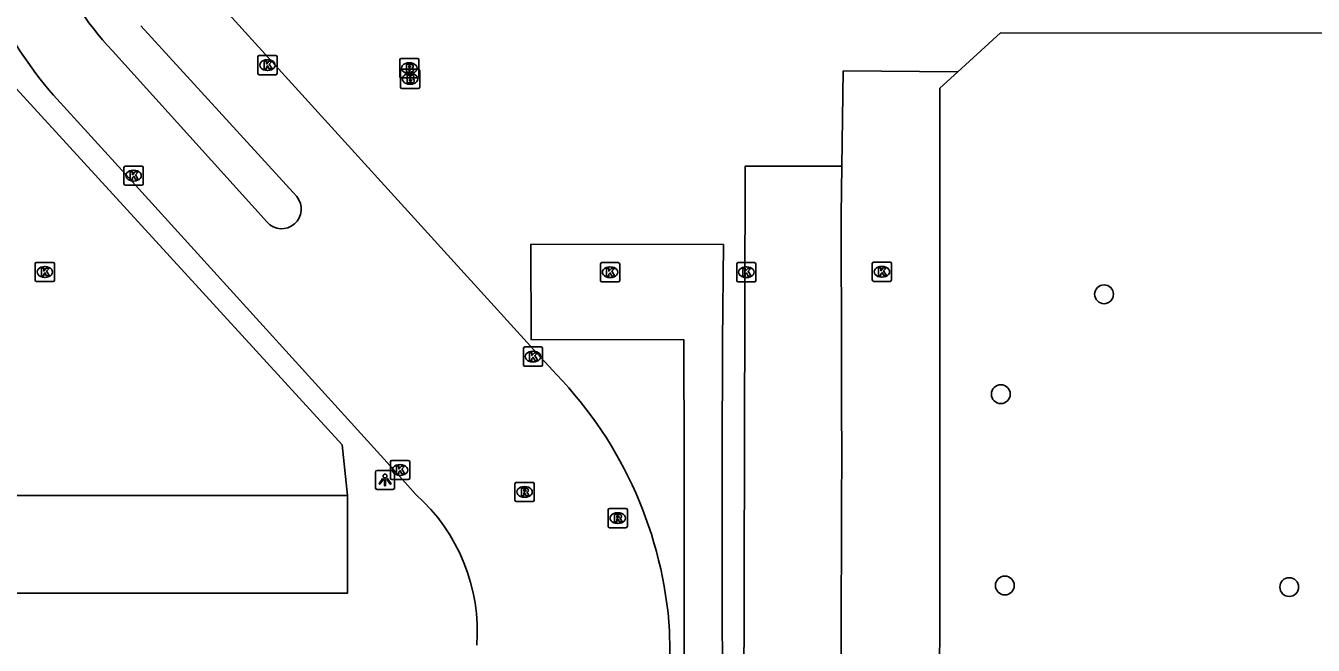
# Model space of a CAD drawing. Extents: x 161477 to 163040, y 383680 to 384868.
# Drawn here: x 162185.7 to 162252.6, y 384416.8 to 384449 of the extents above; entities that cross this region are included whole.
import ezdxf

# ---------------------------------------------------------------- set-up
doc = ezdxf.new("R2010")
doc.units = 0
for name, color, linetype in [('IMGEO_Boom', 7, 'Continuous'), ('IMGEO_Brandkraan', 7, 'Continuous'), ('IMGEO_Kolk', 7, 'Continuous'), ('IMGEO_Lichtpunt', 7, 'Continuous'), ('IMGEO_Parkeervlak_open', 7, 'Continuous'), ('IMGEO_Rijbaan_lokaal_open', 7, 'Continuous'), ('IMGEO_Rioolput', 7, 'Continuous'), ('IMGEO_Voetpad_open', 7, 'Continuous')]:
    doc.layers.add(name, color=color, linetype=linetype)

msp = doc.modelspace()

# ---------------------------------------------------------------- linework, layer by layer
at = {"layer": 'IMGEO_Boom'}
for centre in [(162241.73, 384435.07), (162236.36, 384429.87), (162236.57, 384419.91), (162251.36, 384419.83)]:
    msp.add_circle(centre, 0.489, dxfattribs=at)
at = {"layer": 'IMGEO_Brandkraan'}
for p, q in [((162205.174, 384447.34), (162206.026, 384447.34)), ((162205.099, 384446.414), (162205.099, 384447.266)), ((162205.139, 384445.854), (162205.139, 384446.706)), ((162205.214, 384446.78), (162206.066, 384446.78)), ((162205.587, 384447.12), (162205.612, 384447.12)), ((162206.1, 384447.266), (162206.1, 384446.414)), ((162206.14, 384446.706), (162206.14, 384445.854)), ((162206.026, 384446.34), (162205.174, 384446.34)), ((162205.61, 384446.56), (162205.585, 384446.56)), ((162205.65, 384446), (162205.625, 384446)), ((162205.627, 384446.56), (162205.652, 384446.56)), ((162206.066, 384445.78), (162205.214, 384445.78))]:
    msp.add_line(p, q, dxfattribs=at)
for points in [[(162205.174, 384447.34), (162206.026, 384447.34)], [(162205.099, 384446.414), (162205.099, 384447.266)], [(162205.139, 384445.854), (162205.139, 384446.706)], [(162205.214, 384446.78), (162206.066, 384446.78)], [(162205.447, 384447.04), (162205.447, 384446.64), (162205.66, 384446.64)], [(162205.678, 384447.04), (162205.447, 384447.04)], [(162205.626, 384446.959), (162205.572, 384446.959), (162205.572, 384446.883)], [(162205.572, 384446.883), (162205.625, 384446.883)], [(162205.634, 384446.807), (162205.572, 384446.807), (162205.572, 384446.726)], [(162205.572, 384446.726), (162205.634, 384446.726)], [(162206.1, 384447.266), (162206.1, 384446.414)], [(162206.14, 384446.706), (162206.14, 384445.854)], [(162206.026, 384446.34), (162205.174, 384446.34)], [(162205.487, 384446.48), (162205.487, 384446.08), (162205.7, 384446.08)], [(162205.718, 384446.48), (162205.487, 384446.48)], [(162205.666, 384446.399), (162205.612, 384446.399), (162205.612, 384446.323)], [(162205.612, 384446.323), (162205.665, 384446.323)], [(162205.674, 384446.247), (162205.612, 384446.247), (162205.612, 384446.166)], [(162205.612, 384446.166), (162205.674, 384446.166)], [(162206.066, 384445.78), (162205.214, 384445.78)]]:
    msp.add_lwpolyline(points, dxfattribs=at)
for centre, radius, start, end in [((162205.176, 384447.264), 0.0765, 91.55205, 178.44795), ((162205.176, 384447.264), 0.0765, 91.55205, 178.44795), ((162206.024, 384447.264), 0.0765, 1.55205, 88.44795), ((162206.024, 384447.264), 0.0765, 1.55205, 88.44795), ((162205.216, 384446.704), 0.0765, 91.55205, 178.44795), ((162205.216, 384446.704), 0.0765, 91.55205, 178.44795), ((162205.627, 384446.921), 0.0379, 267.82845, 90.93552), ((162205.635, 384446.766), 0.0404, 269.87594, 90.50774), ((162205.666, 384446.891), 0.251, 268.66757, 293.53466), ((162205.682, 384446.895), 0.145, 59.4692, 91.53667), ((162205.707, 384446.942), 0.0922, 285.51372, 58.15012), ((162205.712, 384446.75), 0.105, 301.31148, 78.98903), ((162206.064, 384446.704), 0.0765, 1.55205, 88.44795), ((162206.064, 384446.704), 0.0765, 1.55205, 88.44795), ((162205.176, 384446.416), 0.0765, 181.55205, 268.44795), ((162205.176, 384446.416), 0.0765, 181.55205, 268.44795), ((162205.667, 384446.361), 0.0379, 267.82845, 90.93552), ((162205.675, 384446.206), 0.0404, 269.87594, 90.50774), ((162205.706, 384446.331), 0.251, 268.66757, 293.53466), ((162205.722, 384446.335), 0.145, 59.4692, 91.53667), ((162205.747, 384446.382), 0.0922, 285.51372, 58.15012), ((162205.752, 384446.19), 0.105, 301.31148, 78.98903), ((162206.024, 384446.416), 0.0765, 271.55205, 358.44795), ((162206.024, 384446.416), 0.0765, 271.55205, 358.44795), ((162205.216, 384445.856), 0.0765, 181.55205, 268.44795), ((162205.216, 384445.856), 0.0765, 181.55205, 268.44795), ((162206.064, 384445.856), 0.0765, 271.55205, 358.44795), ((162206.064, 384445.856), 0.0765, 271.55205, 358.44795)]:
    msp.add_arc(centre, radius, start, end, dxfattribs=at)
for centre, major_axis, ratio, start_param, end_param in [((162205.586, 384446.84), (-0.387, 0.002), 0.722429, 4.712389, 7.853982), ((162205.611, 384446.84), (-0.39, 0.002), 0.717154, 1.570796, 4.712389), ((162205.626, 384446.28), (-0.387, 0.002), 0.722429, 4.712389, 7.853982), ((162205.651, 384446.28), (-0.39, 0.002), 0.717154, 1.570796, 4.712389)]:
    msp.add_ellipse(centre, major_axis=major_axis, ratio=ratio, start_param=start_param, end_param=end_param, dxfattribs=at)
at = {"layer": 'IMGEO_Kolk'}
for p, q in [((162197.722, 384446.575), (162197.722, 384447.427)), ((162197.797, 384447.501), (162198.649, 384447.501)), ((162198.723, 384447.427), (162198.723, 384446.575)), ((162198.233, 384446.721), (162198.208, 384446.721)), ((162198.21, 384447.281), (162198.235, 384447.281)), ((162198.649, 384446.501), (162197.797, 384446.501)), ((162190.758, 384440.82), (162190.758, 384441.672)), ((162190.833, 384441.746), (162191.685, 384441.746)), ((162191.246, 384441.526), (162191.271, 384441.526)), ((162191.759, 384441.672), (162191.759, 384440.82)), ((162191.685, 384440.746), (162190.833, 384440.746)), ((162191.269, 384440.966), (162191.244, 384440.966)), ((162186.143, 384435.805), (162186.143, 384436.657)), ((162186.218, 384436.731), (162187.07, 384436.731)), ((162187.144, 384436.657), (162187.144, 384435.805)), ((162215.539, 384435.793), (162215.539, 384436.645)), ((162215.614, 384436.719), (162216.466, 384436.719)), ((162216.54, 384436.645), (162216.54, 384435.793)), ((162222.626, 384435.793), (162222.626, 384436.645)), ((162222.701, 384436.719), (162223.553, 384436.719)), ((162223.627, 384436.645), (162223.627, 384435.793)), ((162229.676, 384435.816), (162229.676, 384436.668)), ((162229.751, 384436.742), (162230.603, 384436.742)), ((162230.677, 384436.668), (162230.677, 384435.816)), ((162186.654, 384435.951), (162186.629, 384435.951)), ((162186.631, 384436.511), (162186.656, 384436.511)), ((162216.05, 384435.939), (162216.025, 384435.939)), ((162216.027, 384436.499), (162216.052, 384436.499)), ((162223.137, 384435.939), (162223.112, 384435.939)), ((162223.114, 384436.499), (162223.139, 384436.499)), ((162230.187, 384435.962), (162230.162, 384435.962)), ((162230.164, 384436.522), (162230.189, 384436.522)), ((162187.07, 384435.731), (162186.218, 384435.731)), ((162216.466, 384435.719), (162215.614, 384435.719)), ((162223.553, 384435.719), (162222.701, 384435.719)), ((162230.603, 384435.742), (162229.751, 384435.742)), ((162211.529, 384431.402), (162211.529, 384432.254)), ((162211.604, 384432.328), (162212.456, 384432.328)), ((162212.017, 384432.108), (162212.042, 384432.108)), ((162212.53, 384432.254), (162212.53, 384431.402)), ((162212.456, 384431.328), (162211.604, 384431.328)), ((162212.04, 384431.548), (162212.015, 384431.548)), ((162204.618, 384425.498), (162204.618, 384426.35)), ((162204.693, 384426.424), (162205.545, 384426.424)), ((162205.106, 384426.204), (162205.131, 384426.204)), ((162205.619, 384426.35), (162205.619, 384425.498)), ((162205.545, 384425.424), (162204.693, 384425.424)), ((162205.129, 384425.644), (162205.104, 384425.644))]:
    msp.add_line(p, q, dxfattribs=at)
for points in [[(162197.722, 384446.575), (162197.722, 384447.427)], [(162197.797, 384447.501), (162198.649, 384447.501)], [(162198.723, 384447.427), (162198.723, 384446.575)], [(162198.043, 384447.201), (162198.166, 384447.201), (162198.166, 384447.05), (162198.296, 384447.201), (162198.46, 384447.201), (162198.314, 384447.05), (162198.467, 384446.801), (162198.315, 384446.801), (162198.23, 384446.965), (162198.166, 384446.898), (162198.166, 384446.801), (162198.043, 384446.801), (162198.043, 384447.201)], [(162198.649, 384446.501), (162197.797, 384446.501)], [(162190.758, 384440.82), (162190.758, 384441.672)], [(162190.833, 384441.746), (162191.685, 384441.746)], [(162191.079, 384441.446), (162191.202, 384441.446), (162191.202, 384441.295), (162191.332, 384441.446), (162191.496, 384441.446), (162191.35, 384441.295), (162191.503, 384441.046), (162191.351, 384441.046), (162191.266, 384441.21), (162191.202, 384441.143), (162191.202, 384441.046), (162191.079, 384441.046), (162191.079, 384441.446)], [(162191.759, 384441.672), (162191.759, 384440.82)], [(162191.685, 384440.746), (162190.833, 384440.746)], [(162186.143, 384435.805), (162186.143, 384436.657)], [(162186.218, 384436.731), (162187.07, 384436.731)], [(162187.144, 384436.657), (162187.144, 384435.805)], [(162215.539, 384435.793), (162215.539, 384436.645)], [(162215.614, 384436.719), (162216.466, 384436.719)], [(162216.54, 384436.645), (162216.54, 384435.793)], [(162222.626, 384435.793), (162222.626, 384436.645)], [(162222.701, 384436.719), (162223.553, 384436.719)], [(162223.627, 384436.645), (162223.627, 384435.793)], [(162229.676, 384435.816), (162229.676, 384436.668)], [(162229.751, 384436.742), (162230.603, 384436.742)], [(162230.677, 384436.668), (162230.677, 384435.816)], [(162186.464, 384436.431), (162186.587, 384436.431), (162186.587, 384436.28), (162186.717, 384436.431), (162186.881, 384436.431), (162186.735, 384436.28), (162186.888, 384436.031), (162186.736, 384436.031), (162186.651, 384436.195), (162186.587, 384436.128), (162186.587, 384436.031), (162186.464, 384436.031), (162186.464, 384436.431)], [(162215.86, 384436.419), (162215.983, 384436.419), (162215.983, 384436.268), (162216.113, 384436.419), (162216.277, 384436.419), (162216.131, 384436.268), (162216.284, 384436.019), (162216.132, 384436.019), (162216.047, 384436.183), (162215.983, 384436.116), (162215.983, 384436.019), (162215.86, 384436.019), (162215.86, 384436.419)], [(162222.947, 384436.419), (162223.07, 384436.419), (162223.07, 384436.268), (162223.2, 384436.419), (162223.364, 384436.419), (162223.218, 384436.268), (162223.371, 384436.019), (162223.219, 384436.019), (162223.134, 384436.183), (162223.07, 384436.116), (162223.07, 384436.019), (162222.947, 384436.019), (162222.947, 384436.419)], [(162229.997, 384436.442), (162230.12, 384436.442), (162230.12, 384436.291), (162230.25, 384436.442), (162230.414, 384436.442), (162230.268, 384436.291), (162230.421, 384436.042), (162230.269, 384436.042), (162230.184, 384436.206), (162230.12, 384436.139), (162230.12, 384436.042), (162229.997, 384436.042), (162229.997, 384436.442)], [(162187.07, 384435.731), (162186.218, 384435.731)], [(162216.466, 384435.719), (162215.614, 384435.719)], [(162223.553, 384435.719), (162222.701, 384435.719)], [(162230.603, 384435.742), (162229.751, 384435.742)], [(162211.529, 384431.402), (162211.529, 384432.254)], [(162211.604, 384432.328), (162212.456, 384432.328)], [(162211.85, 384432.028), (162211.973, 384432.028), (162211.973, 384431.877), (162212.103, 384432.028), (162212.267, 384432.028), (162212.121, 384431.877), (162212.274, 384431.628), (162212.122, 384431.628), (162212.037, 384431.792), (162211.973, 384431.725), (162211.973, 384431.628), (162211.85, 384431.628), (162211.85, 384432.028)], [(162212.53, 384432.254), (162212.53, 384431.402)], [(162212.456, 384431.328), (162211.604, 384431.328)], [(162204.618, 384425.498), (162204.618, 384426.35)], [(162204.693, 384426.424), (162205.545, 384426.424)], [(162204.939, 384426.124), (162205.062, 384426.124), (162205.062, 384425.973), (162205.192, 384426.124), (162205.356, 384426.124), (162205.21, 384425.973), (162205.363, 384425.724), (162205.211, 384425.724), (162205.126, 384425.888), (162205.062, 384425.821), (162205.062, 384425.724), (162204.939, 384425.724), (162204.939, 384426.124)], [(162205.619, 384426.35), (162205.619, 384425.498)], [(162205.545, 384425.424), (162204.693, 384425.424)]]:
    msp.add_lwpolyline(points, dxfattribs=at)
for centre, start, end in [((162197.799, 384447.425), 91.55205, 178.44795), ((162197.799, 384447.425), 91.55205, 178.44795), ((162198.647, 384447.425), 1.55205, 88.44795), ((162198.647, 384447.425), 1.55205, 88.44795), ((162197.799, 384446.577), 181.55205, 268.44795), ((162197.799, 384446.577), 181.55205, 268.44795), ((162198.647, 384446.577), 271.55205, 358.44795), ((162198.647, 384446.577), 271.55205, 358.44795), ((162190.835, 384441.67), 91.55205, 178.44795), ((162190.835, 384441.67), 91.55205, 178.44795), ((162191.683, 384441.67), 1.55205, 88.44795), ((162191.683, 384441.67), 1.55205, 88.44795), ((162190.835, 384440.822), 181.55205, 268.44795), ((162190.835, 384440.822), 181.55205, 268.44795), ((162191.683, 384440.822), 271.55205, 358.44795), ((162191.683, 384440.822), 271.55205, 358.44795), ((162186.22, 384436.655), 91.55205, 178.44795), ((162186.22, 384436.655), 91.55205, 178.44795), ((162187.068, 384436.655), 1.55205, 88.44795), ((162187.068, 384436.655), 1.55205, 88.44795), ((162215.616, 384436.643), 91.55205, 178.44795), ((162215.616, 384436.643), 91.55205, 178.44795), ((162216.464, 384436.643), 1.55205, 88.44795), ((162216.464, 384436.643), 1.55205, 88.44795), ((162222.703, 384436.643), 91.55205, 178.44795), ((162222.703, 384436.643), 91.55205, 178.44795), ((162223.551, 384436.643), 1.55205, 88.44795), ((162223.551, 384436.643), 1.55205, 88.44795), ((162229.753, 384436.666), 91.55205, 178.44795), ((162229.753, 384436.666), 91.55205, 178.44795), ((162230.601, 384436.666), 1.55205, 88.44795), ((162230.601, 384436.666), 1.55205, 88.44795), ((162186.22, 384435.807), 181.55205, 268.44795), ((162186.22, 384435.807), 181.55205, 268.44795), ((162187.068, 384435.807), 271.55205, 358.44795), ((162187.068, 384435.807), 271.55205, 358.44795), ((162215.616, 384435.795), 181.55205, 268.44795), ((162215.616, 384435.795), 181.55205, 268.44795), ((162216.464, 384435.795), 271.55205, 358.44795), ((162216.464, 384435.795), 271.55205, 358.44795), ((162222.703, 384435.795), 181.55205, 268.44795), ((162222.703, 384435.795), 181.55205, 268.44795), ((162223.551, 384435.795), 271.55205, 358.44795), ((162223.551, 384435.795), 271.55205, 358.44795), ((162229.753, 384435.818), 181.55205, 268.44795), ((162229.753, 384435.818), 181.55205, 268.44795), ((162230.601, 384435.818), 271.55205, 358.44795), ((162230.601, 384435.818), 271.55205, 358.44795), ((162211.606, 384432.252), 91.55205, 178.44795), ((162211.606, 384432.252), 91.55205, 178.44795), ((162212.454, 384432.252), 1.55205, 88.44795), ((162212.454, 384432.252), 1.55205, 88.44795), ((162211.606, 384431.404), 181.55205, 268.44795), ((162211.606, 384431.404), 181.55205, 268.44795), ((162212.454, 384431.404), 271.55205, 358.44795), ((162212.454, 384431.404), 271.55205, 358.44795), ((162204.695, 384426.348), 91.55205, 178.44795), ((162204.695, 384426.348), 91.55205, 178.44795), ((162205.543, 384426.348), 1.55205, 88.44795), ((162205.543, 384426.348), 1.55205, 88.44795), ((162204.695, 384425.5), 181.55205, 268.44795), ((162204.695, 384425.5), 181.55205, 268.44795), ((162205.543, 384425.5), 271.55205, 358.44795), ((162205.543, 384425.5), 271.55205, 358.44795)]:
    msp.add_arc(centre, 0.0765, start, end, dxfattribs=at)
for centre, major_axis, ratio, start_param, end_param in [((162198.209, 384447.001), (-0.387, 0.002), 0.722429, 4.712389, 7.853982), ((162198.234, 384447.001), (-0.39, 0.002), 0.717154, 1.570796, 4.712389), ((162191.245, 384441.246), (-0.387, 0.002), 0.722429, 4.712389, 7.853982), ((162191.27, 384441.246), (-0.39, 0.002), 0.717154, 1.570796, 4.712389), ((162186.63, 384436.231), (-0.387, 0.002), 0.722429, 4.712389, 7.853982), ((162186.655, 384436.231), (-0.39, 0.002), 0.717154, 1.570796, 4.712389), ((162216.026, 384436.219), (-0.387, 0.002), 0.722429, 4.712389, 7.853982), ((162216.051, 384436.219), (-0.39, 0.002), 0.717154, 1.570796, 4.712389), ((162223.113, 384436.219), (-0.387, 0.002), 0.722429, 4.712389, 7.853982), ((162223.138, 384436.219), (-0.39, 0.002), 0.717154, 1.570796, 4.712389), ((162230.163, 384436.242), (-0.387, 0.002), 0.722429, 4.712389, 7.853982), ((162230.188, 384436.242), (-0.39, 0.002), 0.717154, 1.570796, 4.712389), ((162212.016, 384431.828), (-0.387, 0.002), 0.722429, 4.712389, 7.853982), ((162212.041, 384431.828), (-0.39, 0.002), 0.717154, 1.570796, 4.712389), ((162205.105, 384425.924), (-0.387, 0.002), 0.722429, 4.712389, 7.853982), ((162205.13, 384425.924), (-0.39, 0.002), 0.717154, 1.570796, 4.712389)]:
    msp.add_ellipse(centre, major_axis=major_axis, ratio=ratio, start_param=start_param, end_param=end_param, dxfattribs=at)
at = {"layer": 'IMGEO_Lichtpunt'}
for p, q in [((162204.739, 384425.905), (162203.931, 384425.905)), ((162204.739, 384425.905), (162203.931, 384425.905)), ((162203.837, 384425.81), (162203.837, 384425.003)), ((162203.837, 384425.81), (162203.837, 384425.003)), ((162204.833, 384425.003), (162204.833, 384425.81)), ((162204.833, 384425.003), (162204.833, 384425.81)), ((162203.931, 384424.909), (162204.739, 384424.909)), ((162203.931, 384424.909), (162204.739, 384424.909))]:
    msp.add_line(p, q, dxfattribs=at)
for points in [[(162204.211, 384425.474), (162204.25, 384425.446), (162204.062, 384425.184), (162204.024, 384425.211), (162204.211, 384425.474)], [(162204.313, 384425.426), (162204.36, 384425.426), (162204.36, 384425.104), (162204.313, 384425.104), (162204.313, 384425.426)], [(162204.423, 384425.446), (162204.461, 384425.473), (162204.648, 384425.211), (162204.609, 384425.183), (162204.423, 384425.446)]]:
    msp.add_lwpolyline(points, dxfattribs=at)
msp.add_circle((162204.336, 384425.608), 0.0994, dxfattribs=at)
for centre, start, end in [((162203.931, 384425.81), 90, 180), ((162203.931, 384425.81), 90, 180), ((162204.739, 384425.81), 0, 90), ((162204.739, 384425.81), 0, 90), ((162203.931, 384425.003), 180, 270), ((162203.931, 384425.003), 180, 270), ((162204.739, 384425.003), 270, 0), ((162204.739, 384425.003), 270, 360)]:
    msp.add_arc(centre, 0.0946, start, end, dxfattribs=at)
at = {"layer": 'IMGEO_Parkeervlak_open'}
msp.add_lwpolyline([(162234.134, 384446.657), (162233.188, 384445.792), (162233.187, 384441.748), (162233.169, 384391.618)], dxfattribs=at)
at = {"layer": 'IMGEO_Rijbaan_lokaal_open'}
for points in [[(162179.719, 384451.721), (162202.103, 384427.227), (162202.389, 384424.592)], [(162195.17, 384450.807), (162212.249, 384431.988), (162213.257, 384430.886)], [(162199.741, 384440.153), (162191.642, 384449.049)], [(162190.158, 384447.741), (162198.203, 384438.825)], [(162187.093, 384445.431), (162191.013, 384441.139), (162204.952, 384425.758), (162205.938, 384424.656)], [(162227.972, 384391.645), (162222.944, 384391.642), (162223.067, 384441.742), (162228.095, 384441.745)], [(162228.095, 384441.745), (162228.064, 384439.197), (162228.064, 384436.698), (162228.073, 384434.209), (162228.075, 384431.728), (162228.068, 384429.223), (162228.086, 384426.686), (162228.072, 384424.211), (162228.079, 384421.719), (162228.051, 384419.223), (162228.054, 384416.707), (162228.052, 384414.206), (162228.03, 384411.699), (162228.017, 384409.208), (162228.023, 384406.715), (162228.008, 384404.19), (162227.988, 384401.71), (162227.983, 384399.212), (162227.983, 384396.731), (162227.988, 384394.194), (162227.972, 384391.645)], [(162202.389, 384424.592), (162124.781, 384424.592), (162124.781, 384419.513)], [(162219.136, 384417.553), (162219.216, 384412.52), (162219.244, 384410.742), (162219.271, 384405.994), (162219.355, 384398.112)]]:
    msp.add_lwpolyline(points, dxfattribs=at)
for centre, radius, start, end in [((162201.79, 384458.668), 15.959, 179.65102, 223.20971), ((162204.001, 384459.978), 22.305, 205.78395, 220.70743), ((162198.963, 384439.499), 1.016, 221.57284, 40.04569), ((162197.882, 384416.144), 21.301, 3.79303, 43.79579), ((162199.565, 384417.524), 9.565, 355.65921, 48.21496)]:
    msp.add_arc(centre, radius, start, end, dxfattribs=at)
at = {"layer": 'IMGEO_Rioolput'}
for p, q in [((162211.094, 384424.355), (162211.094, 384425.207)), ((162211.169, 384425.281), (162212.021, 384425.281)), ((162212.095, 384425.207), (162212.095, 384424.355)), ((162211.582, 384425.061), (162211.607, 384425.061)), ((162212.021, 384424.281), (162211.169, 384424.281)), ((162211.605, 384424.501), (162211.58, 384424.501)), ((162216.012, 384423.92), (162216.864, 384423.92)), ((162215.937, 384422.994), (162215.937, 384423.846)), ((162216.425, 384423.7), (162216.45, 384423.7)), ((162216.938, 384423.846), (162216.938, 384422.994)), ((162216.864, 384422.92), (162216.012, 384422.92)), ((162216.448, 384423.14), (162216.423, 384423.14))]:
    msp.add_line(p, q, dxfattribs=at)
for points in [[(162211.094, 384424.355), (162211.094, 384425.207)], [(162211.169, 384425.281), (162212.021, 384425.281)], [(162212.095, 384425.207), (162212.095, 384424.355)], [(162211.683, 384424.979), (162211.431, 384424.981), (162211.431, 384424.581)], [(162211.431, 384424.581), (162211.555, 384424.581), (162211.555, 384424.743), (162211.566, 384424.743)], [(162211.609, 384424.9), (162211.555, 384424.9), (162211.555, 384424.819)], [(162211.555, 384424.819), (162211.607, 384424.819)], [(162211.613, 384424.714), (162211.684, 384424.581), (162211.824, 384424.581), (162211.759, 384424.707)], [(162212.021, 384424.281), (162211.169, 384424.281)], [(162216.012, 384423.92), (162216.864, 384423.92)], [(162215.937, 384422.994), (162215.937, 384423.846)], [(162216.526, 384423.618), (162216.274, 384423.62), (162216.274, 384423.22)], [(162216.274, 384423.22), (162216.398, 384423.22), (162216.398, 384423.382), (162216.409, 384423.382)], [(162216.452, 384423.539), (162216.398, 384423.539), (162216.398, 384423.458)], [(162216.398, 384423.458), (162216.45, 384423.458)], [(162216.456, 384423.353), (162216.527, 384423.22), (162216.667, 384423.22), (162216.602, 384423.346)], [(162216.938, 384423.846), (162216.938, 384422.994)], [(162216.864, 384422.92), (162216.012, 384422.92)]]:
    msp.add_lwpolyline(points, dxfattribs=at)
for centre, radius, start, end in [((162211.171, 384425.205), 0.0765, 91.55205, 178.44795), ((162211.171, 384425.205), 0.0765, 91.55205, 178.44795), ((162212.019, 384425.205), 0.0765, 1.55205, 88.44795), ((162212.019, 384425.205), 0.0765, 1.55205, 88.44795), ((162211.565, 384424.69), 0.0533, 26.02933, 88.69889), ((162211.591, 384425.008), 0.19, 274.7715, 282.96867), ((162211.615, 384424.804), 0.0964, 77.00612, 93.18647), ((162211.629, 384424.861), 0.0378, 276.66336, 79.67722), ((162211.682, 384424.869), 0.109, 350.36119, 89.41601), ((162211.68, 384424.869), 0.112, 277.58423, 350.98172), ((162211.664, 384424.654), 0.108, 29.51342, 73.79051), ((162211.171, 384424.357), 0.0765, 181.55205, 268.44795), ((162211.171, 384424.357), 0.0765, 181.55205, 268.44795), ((162212.019, 384424.357), 0.0765, 271.55205, 358.44795), ((162212.019, 384424.357), 0.0765, 271.55205, 358.44795), ((162216.014, 384423.844), 0.0765, 91.55205, 178.44795), ((162216.014, 384423.844), 0.0765, 91.55205, 178.44795), ((162216.862, 384423.844), 0.0765, 1.55205, 88.44795), ((162216.862, 384423.844), 0.0765, 1.55205, 88.44795), ((162216.408, 384423.329), 0.0533, 26.02933, 88.69889), ((162216.434, 384423.647), 0.19, 274.7715, 282.96867), ((162216.458, 384423.443), 0.0964, 77.00612, 93.18647), ((162216.472, 384423.5), 0.0378, 276.66336, 79.67722), ((162216.525, 384423.508), 0.109, 350.36119, 89.41601), ((162216.523, 384423.508), 0.112, 277.58423, 350.98172), ((162216.507, 384423.293), 0.108, 29.51342, 73.79051), ((162216.014, 384422.996), 0.0765, 181.55205, 268.44795), ((162216.014, 384422.996), 0.0765, 181.55205, 268.44795), ((162216.862, 384422.996), 0.0765, 271.55205, 358.44795), ((162216.862, 384422.996), 0.0765, 271.55205, 358.44795)]:
    msp.add_arc(centre, radius, start, end, dxfattribs=at)
for centre, major_axis, ratio, start_param, end_param in [((162211.581, 384424.781), (-0.387, 0.002), 0.722429, 4.712389, 7.853982), ((162211.606, 384424.781), (-0.39, 0.002), 0.717154, 1.570796, 4.712389), ((162216.424, 384423.42), (-0.387, 0.002), 0.722429, 4.712389, 7.853982), ((162216.449, 384423.42), (-0.39, 0.002), 0.717154, 1.570796, 4.712389)]:
    msp.add_ellipse(centre, major_axis=major_axis, ratio=ratio, start_param=start_param, end_param=end_param, dxfattribs=at)
at = {"layer": 'IMGEO_Voetpad_open'}
for points in [[(162234.134, 384446.657), (162236.338, 384448.672), (162271.138, 384448.664), (162298.589, 384448.673), (162299.819, 384447.091), (162299.826, 384428.152), (162299.782, 384399.935), (162299.756, 384393.321), (162299.752, 384392.194), (162299.756, 384391.713), (162299.772, 384389.953), (162281.819, 384389.889), (162233.168, 384389.717), (162233.169, 384391.618)], [(162228.095, 384441.745), (162228.133, 384444.223), (162228.165, 384446.697), (162234.134, 384446.657)], [(162221.93, 384437.663), (162221.894, 384432.636), (162221.867, 384426.4), (162221.877, 384420.154), (162221.878, 384413.871), (162221.827, 384401.458), (162219.881, 384401.492), (162219.884, 384407.725), (162219.894, 384413.986), (162219.893, 384420.235), (162219.888, 384426.469), (162219.873, 384432.705), (162211.93, 384432.709), (162211.921, 384437.67), (162221.93, 384437.663)], [(162202.389, 384424.592), (162202.389, 384419.513), (162124.781, 384419.513)]]:
    msp.add_lwpolyline(points, dxfattribs=at)

doc.saveas('drawing.dxf')
